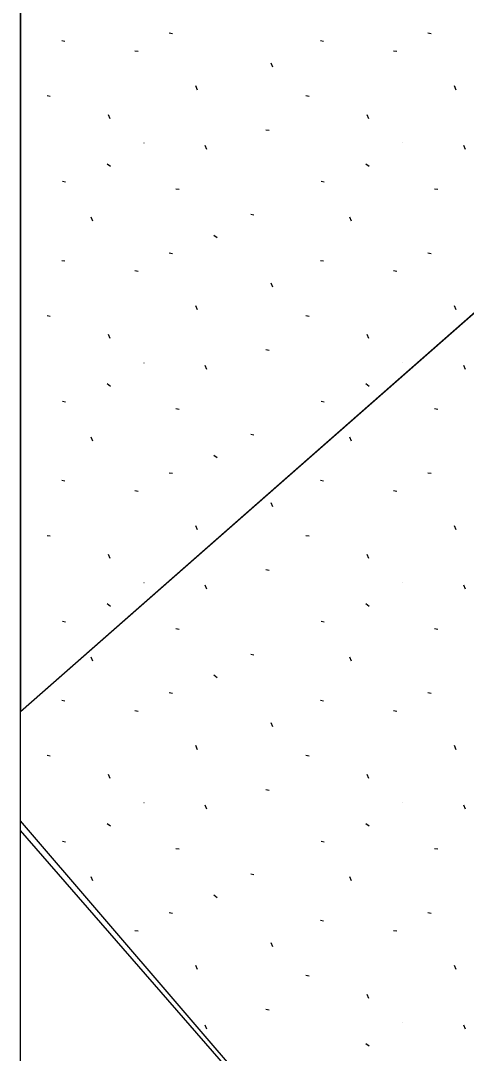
# Model space of a CAD drawing. Extents: x 413946 to 415528, y 4453939 to 4454944.
# Drawn here: x 413945.57 to 413963.43, y 4454255.56 to 4454296.92 of the extents above; entities that cross this region are included whole.
import ezdxf

# ---------------------------------------------------------------- set-up
doc = ezdxf.new("R2010")
doc.units = 0
for name, color, linetype in [('0_KADASTRO', 7, 'Continuous'), ('0_ÇERÇEVE', 7, 'Continuous'), ('Level 28', 7, 'Continuous'), ('Level 41', 7, 'Continuous')]:
    doc.layers.add(name, color=color, linetype=linetype)

msp = doc.modelspace()

# ---------------------------------------------------------------- linework, layer by layer
at = {"layer": '0_KADASTRO'}
msp.add_line((413945.566, 4454269.246), (413976.93, 4454296.8), dxfattribs=at)
for points in [[(413945.566, 4454300.131), (413945.566, 4454269.246)], [(413945.566, 4454269.246), (413976.93, 4454296.8), (414006.54, 4454265.23), (413971.15, 4454235.05), (413945.566, 4454264.88)], [(413945.566, 4454264.88), (413945.566, 4454269.246)]]:
    msp.add_lwpolyline(points, dxfattribs=at)
at = {"layer": '0_ÇERÇEVE'}
msp.add_lwpolyline([(413945.566, 4454943.957), (415494.137, 4454943.957), (415494.137, 4453939.478), (413945.566, 4453939.478)], close=True, dxfattribs=at)
at = {"layer": 'Level 28'}
msp.add_line((413987.639, 4454216.206), (413945.566, 4454264.481), dxfattribs=at)
at = {"layer": 'Level 41'}
for p, q in [((413951.519, 4454296.426), (413951.646, 4454296.402)), ((413951.519, 4454296.426), (413951.646, 4454296.402)), ((413961.887, 4454296.426), (413962.014, 4454296.402)), ((413961.887, 4454296.426), (413962.014, 4454296.402)), ((413947.214, 4454296.122), (413947.341, 4454296.098)), ((413947.214, 4454296.122), (413947.341, 4454296.098)), ((413957.582, 4454296.122), (413957.709, 4454296.098)), ((413957.582, 4454296.122), (413957.709, 4454296.098)), ((413950.144, 4454295.712), (413950.27, 4454295.688)), ((413950.144, 4454295.712), (413950.27, 4454295.688)), ((413960.512, 4454295.712), (413960.638, 4454295.688)), ((413960.512, 4454295.712), (413960.638, 4454295.688)), ((413955.679, 4454295.053), (413955.613, 4454295.215)), ((413955.679, 4454295.053), (413955.613, 4454295.215)), ((413952.648, 4454294.138), (413952.583, 4454294.302)), ((413952.648, 4454294.138), (413952.583, 4454294.302)), ((413963.016, 4454294.138), (413962.951, 4454294.302)), ((413963.016, 4454294.138), (413962.951, 4454294.302)), ((413946.63, 4454293.918), (413946.756, 4454293.894)), ((413946.63, 4454293.918), (413946.756, 4454293.894)), ((413956.998, 4454293.918), (413957.124, 4454293.894)), ((413956.998, 4454293.918), (413957.124, 4454293.894)), ((413949.152, 4454292.989), (413949.088, 4454293.15)), ((413949.152, 4454292.989), (413949.088, 4454293.15)), ((413959.52, 4454292.989), (413959.456, 4454293.15)), ((413959.52, 4454292.989), (413959.456, 4454293.15)), ((413955.394, 4454292.55), (413955.521, 4454292.526)), ((413955.394, 4454292.55), (413955.521, 4454292.526)), ((413950.51, 4454292.025), (413950.519, 4454292.024)), ((413950.51, 4454292.025), (413950.519, 4454292.024)), ((413953.03, 4454291.756), (413952.965, 4454291.918)), ((413953.03, 4454291.756), (413952.965, 4454291.918)), ((413960.878, 4454292.025), (413960.887, 4454292.024)), ((413960.878, 4454292.025), (413960.887, 4454292.024)), ((413963.398, 4454291.756), (413963.333, 4454291.918)), ((413963.398, 4454291.756), (413963.333, 4454291.918)), ((413949.035, 4454291.186), (413949.162, 4454291.088)), ((413949.035, 4454291.186), (413949.162, 4454291.088)), ((413959.403, 4454291.186), (413959.53, 4454291.088)), ((413959.403, 4454291.186), (413959.53, 4454291.088)), ((413947.241, 4454290.482), (413947.368, 4454290.457)), ((413947.241, 4454290.482), (413947.368, 4454290.457)), ((413951.789, 4454290.188), (413951.916, 4454290.164)), ((413951.789, 4454290.188), (413951.916, 4454290.164)), ((413957.609, 4454290.482), (413957.736, 4454290.457)), ((413957.609, 4454290.482), (413957.736, 4454290.457)), ((413962.157, 4454290.188), (413962.284, 4454290.164)), ((413962.157, 4454290.188), (413962.284, 4454290.164)), ((413948.455, 4454288.884), (413948.39, 4454289.046)), ((413948.455, 4454288.884), (413948.39, 4454289.046)), ((413954.789, 4454289.163), (413954.914, 4454289.139)), ((413954.789, 4454289.163), (413954.914, 4454289.139)), ((413958.823, 4454288.884), (413958.758, 4454289.046)), ((413958.823, 4454288.884), (413958.758, 4454289.046)), ((413953.314, 4454288.326), (413953.441, 4454288.226)), ((413953.314, 4454288.326), (413953.441, 4454288.226)), ((413947.214, 4454287.316), (413947.341, 4454287.292)), ((413947.214, 4454287.316), (413947.341, 4454287.292)), ((413951.519, 4454287.62), (413951.646, 4454287.596)), ((413951.519, 4454287.62), (413951.646, 4454287.596)), ((413957.582, 4454287.316), (413957.709, 4454287.292)), ((413957.582, 4454287.316), (413957.709, 4454287.292)), ((413961.887, 4454287.62), (413962.014, 4454287.596)), ((413961.887, 4454287.62), (413962.014, 4454287.596)), ((413950.144, 4454286.906), (413950.27, 4454286.882)), ((413950.144, 4454286.906), (413950.27, 4454286.882)), ((413960.512, 4454286.906), (413960.638, 4454286.882)), ((413960.512, 4454286.906), (413960.638, 4454286.882)), ((413955.679, 4454286.247), (413955.613, 4454286.409)), ((413955.679, 4454286.247), (413955.613, 4454286.409)), ((413952.648, 4454285.332), (413952.583, 4454285.496)), ((413952.648, 4454285.332), (413952.583, 4454285.496)), ((413963.016, 4454285.332), (413962.951, 4454285.496)), ((413963.016, 4454285.332), (413962.951, 4454285.496)), ((413946.63, 4454285.112), (413946.756, 4454285.088)), ((413946.63, 4454285.112), (413946.756, 4454285.088)), ((413956.998, 4454285.112), (413957.124, 4454285.088)), ((413956.998, 4454285.112), (413957.124, 4454285.088)), ((413949.152, 4454284.183), (413949.088, 4454284.344)), ((413949.152, 4454284.183), (413949.088, 4454284.344)), ((413959.52, 4454284.183), (413959.456, 4454284.344)), ((413959.52, 4454284.183), (413959.456, 4454284.344)), ((413955.394, 4454283.744), (413955.521, 4454283.72)), ((413955.394, 4454283.744), (413955.521, 4454283.72)), ((413950.51, 4454283.219), (413950.519, 4454283.218)), ((413950.51, 4454283.219), (413950.519, 4454283.218)), ((413953.03, 4454282.95), (413952.965, 4454283.112)), ((413953.03, 4454282.95), (413952.965, 4454283.112)), ((413960.878, 4454283.219), (413960.887, 4454283.218)), ((413960.878, 4454283.219), (413960.887, 4454283.218)), ((413963.398, 4454282.95), (413963.333, 4454283.112)), ((413963.398, 4454282.95), (413963.333, 4454283.112)), ((413949.035, 4454282.38), (413949.162, 4454282.282)), ((413949.035, 4454282.38), (413949.162, 4454282.282)), ((413959.403, 4454282.38), (413959.53, 4454282.282)), ((413959.403, 4454282.38), (413959.53, 4454282.282)), ((413947.241, 4454281.676), (413947.368, 4454281.651)), ((413947.241, 4454281.676), (413947.368, 4454281.651)), ((413957.609, 4454281.676), (413957.736, 4454281.651)), ((413957.609, 4454281.676), (413957.736, 4454281.651)), ((413951.789, 4454281.382), (413951.916, 4454281.358)), ((413951.789, 4454281.382), (413951.916, 4454281.358)), ((413962.157, 4454281.382), (413962.284, 4454281.358)), ((413962.157, 4454281.382), (413962.284, 4454281.358)), ((413948.455, 4454280.078), (413948.39, 4454280.24)), ((413948.455, 4454280.078), (413948.39, 4454280.24)), ((413954.789, 4454280.357), (413954.914, 4454280.333)), ((413954.789, 4454280.357), (413954.914, 4454280.333)), ((413958.823, 4454280.078), (413958.758, 4454280.24)), ((413958.823, 4454280.078), (413958.758, 4454280.24)), ((413953.314, 4454279.52), (413953.441, 4454279.42)), ((413953.314, 4454279.52), (413953.441, 4454279.42)), ((413951.519, 4454278.814), (413951.646, 4454278.79)), ((413951.519, 4454278.814), (413951.646, 4454278.79)), ((413961.887, 4454278.814), (413962.014, 4454278.79)), ((413961.887, 4454278.814), (413962.014, 4454278.79)), ((413947.214, 4454278.51), (413947.341, 4454278.486)), ((413947.214, 4454278.51), (413947.341, 4454278.486)), ((413957.582, 4454278.51), (413957.709, 4454278.486)), ((413957.582, 4454278.51), (413957.709, 4454278.486)), ((413950.144, 4454278.1), (413950.27, 4454278.076)), ((413950.144, 4454278.1), (413950.27, 4454278.076)), ((413960.512, 4454278.1), (413960.638, 4454278.076)), ((413960.512, 4454278.1), (413960.638, 4454278.076)), ((413955.679, 4454277.441), (413955.613, 4454277.603)), ((413955.679, 4454277.441), (413955.613, 4454277.603)), ((413952.648, 4454276.526), (413952.583, 4454276.69)), ((413952.648, 4454276.526), (413952.583, 4454276.69)), ((413963.016, 4454276.526), (413962.951, 4454276.69)), ((413963.016, 4454276.526), (413962.951, 4454276.69)), ((413946.63, 4454276.306), (413946.756, 4454276.282)), ((413946.63, 4454276.306), (413946.756, 4454276.282)), ((413956.998, 4454276.306), (413957.124, 4454276.282)), ((413956.998, 4454276.306), (413957.124, 4454276.282)), ((413949.152, 4454275.377), (413949.088, 4454275.538)), ((413949.152, 4454275.377), (413949.088, 4454275.538)), ((413959.52, 4454275.377), (413959.456, 4454275.538)), ((413959.52, 4454275.377), (413959.456, 4454275.538)), ((413955.394, 4454274.938), (413955.521, 4454274.914)), ((413955.394, 4454274.938), (413955.521, 4454274.914)), ((413950.51, 4454274.413), (413950.519, 4454274.412)), ((413950.51, 4454274.413), (413950.519, 4454274.412)), ((413960.878, 4454274.413), (413960.887, 4454274.412)), ((413960.878, 4454274.413), (413960.887, 4454274.412)), ((413953.03, 4454274.144), (413952.965, 4454274.306)), ((413953.03, 4454274.144), (413952.965, 4454274.306)), ((413963.398, 4454274.144), (413963.333, 4454274.306)), ((413963.398, 4454274.144), (413963.333, 4454274.306)), ((413949.035, 4454273.574), (413949.162, 4454273.476)), ((413949.035, 4454273.574), (413949.162, 4454273.476)), ((413959.403, 4454273.574), (413959.53, 4454273.476)), ((413959.403, 4454273.574), (413959.53, 4454273.476)), ((413947.241, 4454272.87), (413947.368, 4454272.845)), ((413947.241, 4454272.87), (413947.368, 4454272.845)), ((413957.609, 4454272.87), (413957.736, 4454272.845)), ((413957.609, 4454272.87), (413957.736, 4454272.845)), ((413951.789, 4454272.576), (413951.916, 4454272.552)), ((413951.789, 4454272.576), (413951.916, 4454272.552)), ((413962.157, 4454272.576), (413962.284, 4454272.552)), ((413962.157, 4454272.576), (413962.284, 4454272.552)), ((413954.789, 4454271.551), (413954.914, 4454271.527)), ((413954.789, 4454271.551), (413954.914, 4454271.527)), ((413948.455, 4454271.272), (413948.39, 4454271.434)), ((413948.455, 4454271.272), (413948.39, 4454271.434)), ((413958.823, 4454271.272), (413958.758, 4454271.434)), ((413958.823, 4454271.272), (413958.758, 4454271.434)), ((413953.314, 4454270.714), (413953.441, 4454270.614)), ((413953.314, 4454270.714), (413953.441, 4454270.614)), ((413951.519, 4454270.008), (413951.646, 4454269.984)), ((413951.519, 4454270.008), (413951.646, 4454269.984)), ((413961.887, 4454270.008), (413962.014, 4454269.984)), ((413961.887, 4454270.008), (413962.014, 4454269.984)), ((413947.214, 4454269.704), (413947.341, 4454269.68)), ((413947.214, 4454269.704), (413947.341, 4454269.68)), ((413957.582, 4454269.704), (413957.709, 4454269.68)), ((413957.582, 4454269.704), (413957.709, 4454269.68)), ((413950.144, 4454269.294), (413950.27, 4454269.27)), ((413950.144, 4454269.294), (413950.27, 4454269.27)), ((413960.512, 4454269.294), (413960.638, 4454269.27)), ((413960.512, 4454269.294), (413960.638, 4454269.27)), ((413955.679, 4454268.635), (413955.613, 4454268.797)), ((413955.679, 4454268.635), (413955.613, 4454268.797)), ((413952.648, 4454267.72), (413952.583, 4454267.884)), ((413952.648, 4454267.72), (413952.583, 4454267.884)), ((413963.016, 4454267.72), (413962.951, 4454267.884)), ((413963.016, 4454267.72), (413962.951, 4454267.884)), ((413946.63, 4454267.5), (413946.756, 4454267.476)), ((413946.63, 4454267.5), (413946.756, 4454267.476)), ((413956.998, 4454267.5), (413957.124, 4454267.476)), ((413956.998, 4454267.5), (413957.124, 4454267.476)), ((413949.152, 4454266.571), (413949.088, 4454266.732)), ((413949.152, 4454266.571), (413949.088, 4454266.732)), ((413959.52, 4454266.571), (413959.456, 4454266.732)), ((413959.52, 4454266.571), (413959.456, 4454266.732)), ((413955.394, 4454266.132), (413955.521, 4454266.108)), ((413955.394, 4454266.132), (413955.521, 4454266.108)), ((413950.51, 4454265.607), (413950.519, 4454265.606)), ((413950.51, 4454265.607), (413950.519, 4454265.606)), ((413953.03, 4454265.338), (413952.965, 4454265.5)), ((413953.03, 4454265.338), (413952.965, 4454265.5)), ((413960.878, 4454265.607), (413960.887, 4454265.606)), ((413960.878, 4454265.607), (413960.887, 4454265.606)), ((413963.398, 4454265.338), (413963.333, 4454265.5)), ((413963.398, 4454265.338), (413963.333, 4454265.5)), ((413949.035, 4454264.768), (413949.162, 4454264.67)), ((413949.035, 4454264.768), (413949.162, 4454264.67)), ((413959.403, 4454264.768), (413959.53, 4454264.67)), ((413959.403, 4454264.768), (413959.53, 4454264.67)), ((413947.241, 4454264.064), (413947.368, 4454264.039)), ((413947.241, 4454264.064), (413947.368, 4454264.039)), ((413951.789, 4454263.77), (413951.916, 4454263.746)), ((413951.789, 4454263.77), (413951.916, 4454263.746)), ((413957.609, 4454264.064), (413957.736, 4454264.039)), ((413957.609, 4454264.064), (413957.736, 4454264.039)), ((413962.157, 4454263.77), (413962.284, 4454263.746)), ((413962.157, 4454263.77), (413962.284, 4454263.746)), ((413948.455, 4454262.466), (413948.39, 4454262.628)), ((413948.455, 4454262.466), (413948.39, 4454262.628)), ((413954.789, 4454262.745), (413954.914, 4454262.721)), ((413954.789, 4454262.745), (413954.914, 4454262.721)), ((413958.823, 4454262.466), (413958.758, 4454262.628)), ((413958.823, 4454262.466), (413958.758, 4454262.628)), ((413953.314, 4454261.908), (413953.441, 4454261.808)), ((413953.314, 4454261.908), (413953.441, 4454261.808)), ((413951.519, 4454261.202), (413951.646, 4454261.178)), ((413951.519, 4454261.202), (413951.646, 4454261.178)), ((413961.887, 4454261.202), (413962.014, 4454261.178)), ((413961.887, 4454261.202), (413962.014, 4454261.178)), ((413957.582, 4454260.898), (413957.709, 4454260.874)), ((413957.582, 4454260.898), (413957.709, 4454260.874)), ((413950.144, 4454260.488), (413950.27, 4454260.464)), ((413950.144, 4454260.488), (413950.27, 4454260.464)), ((413960.512, 4454260.488), (413960.638, 4454260.464)), ((413960.512, 4454260.488), (413960.638, 4454260.464)), ((413955.679, 4454259.829), (413955.613, 4454259.991)), ((413955.679, 4454259.829), (413955.613, 4454259.991)), ((413952.648, 4454258.914), (413952.583, 4454259.078)), ((413952.648, 4454258.914), (413952.583, 4454259.078)), ((413956.998, 4454258.694), (413957.124, 4454258.67)), ((413956.998, 4454258.694), (413957.124, 4454258.67)), ((413963.016, 4454258.914), (413962.951, 4454259.078)), ((413963.016, 4454258.914), (413962.951, 4454259.078)), ((413959.52, 4454257.765), (413959.456, 4454257.926)), ((413959.52, 4454257.765), (413959.456, 4454257.926)), ((413955.394, 4454257.326), (413955.521, 4454257.302)), ((413955.394, 4454257.326), (413955.521, 4454257.302)), ((413953.03, 4454256.532), (413952.965, 4454256.694)), ((413953.03, 4454256.532), (413952.965, 4454256.694)), ((413960.878, 4454256.801), (413960.887, 4454256.8)), ((413960.878, 4454256.801), (413960.887, 4454256.8)), ((413963.398, 4454256.532), (413963.333, 4454256.694)), ((413963.398, 4454256.532), (413963.333, 4454256.694)), ((413959.403, 4454255.962), (413959.53, 4454255.864)), ((413959.403, 4454255.962), (413959.53, 4454255.864))]:
    msp.add_line(p, q, dxfattribs=at)

doc.saveas('drawing.dxf')
